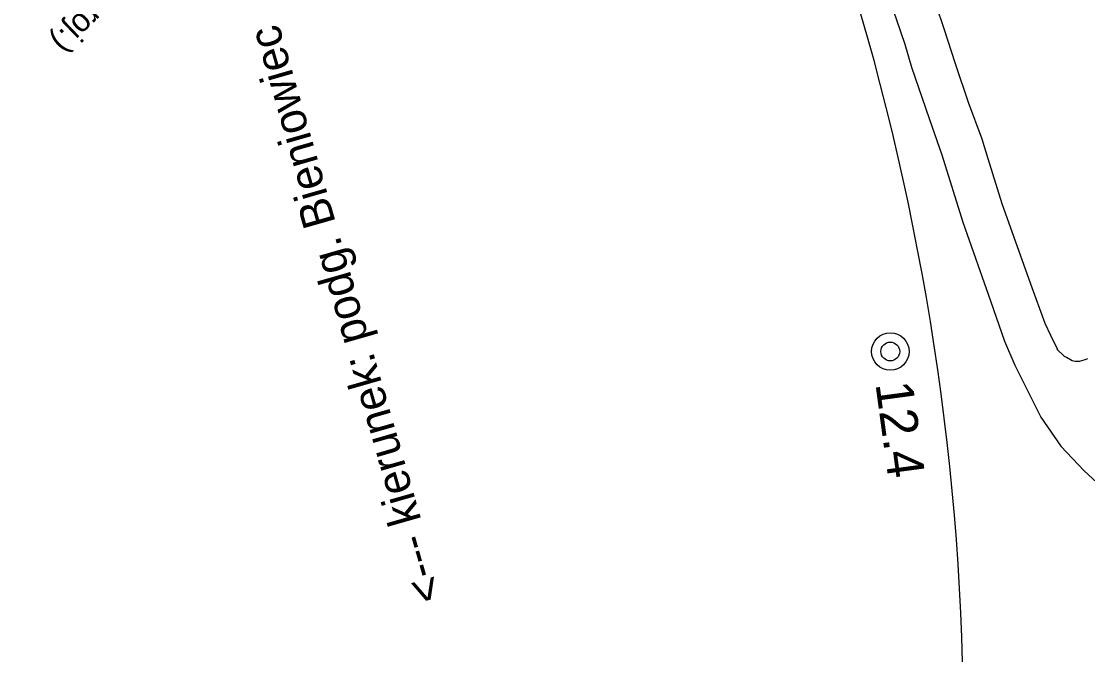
# Model space of a CAD drawing. Extents: x 6541740 to 6566395, y 5525066 to 5530361.
# Drawn here: x 6557582.4 to 6557639.8, y 5526110.1 to 5526144.5 of the extents above; entities that cross this region are included whole.
import ezdxf

# ---------------------------------------------------------------- set-up
doc = ezdxf.new("R2010")
doc.units = 0
for name, color, linetype in [('Domyślna', 7, 'Continuous'), ('ps_wymiarowanie', 7, 'Continuous'), ('TOR_PRZEK_P-komponent', 7, 'Continuous'), ('TOR_PRZEK_P-teren istniejacy', 7, 'Continuous'), ('TOR_PS_OPIS_T-opis geometrii-wzdluz_cz torowa', 7, 'Continuous'), ('TOR_PS_T-wypelnienia', 7, 'Continuous'), ('TOR_RAMKI-ramka+tabelka 1', 7, 'Continuous')]:
    doc.layers.add(name, color=color, linetype=linetype)

# ---------------------------------------------------------------- blocks, each defined once
blk = doc.blocks.new('4010_1')
at = {"layer": 'Domyślna'}
for radius in [0.75, 0.375]:
    blk.add_circle((0, 0), radius, dxfattribs=at)

msp = doc.modelspace()

# ---------------------------------------------------------------- linework, layer by layer
at = {"layer": 'ps_wymiarowanie'}
for centre, major_axis, start_param, end_param in [((6557640.094, 5526127.329), (-1.965, -0.371), 0.084638, 0.238504), ((6557640.331, 5526127.1), (-1.965, -0.371), 0.238504, 0.490139), ((6557639.401, 5526126.433), (0.491, 0.093), 3.523586, 5.581972)]:
    msp.add_ellipse(centre, major_axis=major_axis, ratio=0.343, start_param=start_param, end_param=end_param, dxfattribs=at)
at = {"layer": 'TOR_PRZEK_P-komponent'}
msp.add_ellipse((6557557.711, 5526118.36), major_axis=(-19.265, 100.033), ratio=0.728859, start_param=4.490747, end_param=6.139872, dxfattribs=at)
at = {"layer": 'TOR_PS_T-wypelnienia'}
for points in [[(6557617.68, 5526177.154), (6557618.335, 5526176.18), (6557618.891, 5526176.103), (6557619.582, 5526175.625), (6557620.275, 5526174.87), (6557620.819, 5526174.175), (6557621.32, 5526173.282), (6557621.96, 5526171.965), (6557622.67, 5526170.255), (6557623.62, 5526167.905), (6557624.446, 5526165.724), (6557625.34, 5526163.427), (6557626.005, 5526161.538), (6557626.898, 5526158.985), (6557628.397, 5526154.787), (6557629.312, 5526152.109), (6557630.067, 5526149.98), (6557630.878, 5526147.625), (6557631.617, 5526145.477), (6557632.065, 5526144.158), (6557632.663, 5526142.262), (6557633.377, 5526140.189), (6557634.106, 5526138.204)], [(6557617.68, 5526177.154), (6557618.335, 5526176.18), (6557618.891, 5526176.103), (6557619.582, 5526175.625), (6557620.275, 5526174.87), (6557620.819, 5526174.175), (6557621.32, 5526173.282), (6557621.96, 5526171.965), (6557622.67, 5526170.255), (6557623.62, 5526167.905), (6557624.446, 5526165.724), (6557625.34, 5526163.427), (6557626.005, 5526161.538), (6557626.898, 5526158.985), (6557628.397, 5526154.787), (6557629.312, 5526152.109), (6557630.067, 5526149.98), (6557630.878, 5526147.625), (6557631.617, 5526145.477), (6557632.065, 5526144.158), (6557632.663, 5526142.262), (6557633.377, 5526140.189), (6557634.106, 5526138.204)], [(6557617.033, 5526174.816), (6557617.033, 5526174.816), (6557617.033, 5526174.816), (6557617.748, 5526174.326), (6557618.357, 5526173.663), (6557618.833, 5526173.055), (6557619.281, 5526172.257), (6557619.892, 5526170.998), (6557620.588, 5526169.324), (6557621.531, 5526166.99), (6557622.354, 5526164.817), (6557623.243, 5526162.532), (6557623.901, 5526160.662), (6557624.795, 5526158.106), (6557626.292, 5526153.913), (6557627.207, 5526151.236), (6557627.963, 5526149.105), (6557628.772, 5526146.755), (6557629.511, 5526144.609), (6557629.954, 5526143.305), (6557630.328, 5526142.065), (6557631.275, 5526139.309), (6557631.949, 5526137.352)], [(6557634.106, 5526138.204), (6557634.435, 5526137.146), (6557635.186, 5526134.736), (6557636.716, 5526130.398), (6557637.494, 5526128.281), (6557637.806, 5526127.647), (6557638.147, 5526126.902)], [(6557631.949, 5526137.352), (6557633.087, 5526133.731), (6557634.567, 5526129.488), (6557635.323, 5526127.323), (6557635.883, 5526126.024), (6557637.285, 5526123.235), (6557638.358, 5526121.662), (6557639.615, 5526120.335)], [(6557638.215, 5526126.809), (6557638.452, 5526126.58)], [(6557638.657, 5526126.456), (6557638.957, 5526126.284)], [(6557639.615, 5526120.335), (6557642.395, 5526117.776), (6557650.243, 5526111.1)]]:
    msp.add_lwpolyline(points, dxfattribs=at)

# ---------------------------------------------------------------- block references
at = {"layer": 'TOR_RAMKI-ramka+tabelka 1', "xscale": 1.3459632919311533, "yscale": 1.3459632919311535, "rotation": 112.5329401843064}
msp.add_blockref('4010_1', (6557629.181, 5526126.764), dxfattribs=at)

# ---------------------------------------------------------------- texts
at = {"layer": 'TOR_PRZEK_P-teren istniejacy'}
msp.add_text('<--- kierunek: podg. Bieniowiec', height=1.75088, rotation=106.03173, dxfattribs=at).set_placement((6557605.17, 5526113.498))
at = {"layer": 'TOR_PS_OPIS_T-opis geometrii-wzdluz_cz torowa'}
msp.add_text('km 12+253(istn.) = km 12+253(proj.)', height=1.25, rotation=223.82706, dxfattribs=at).set_placement((6557603.513, 5526162.295))
at = {"layer": 'TOR_RAMKI-ramka+tabelka 1'}
msp.add_text('12.4', height=2, rotation=277.66784, dxfattribs=at).set_placement((6557628.379, 5526125.026))

doc.saveas('drawing.dxf')
